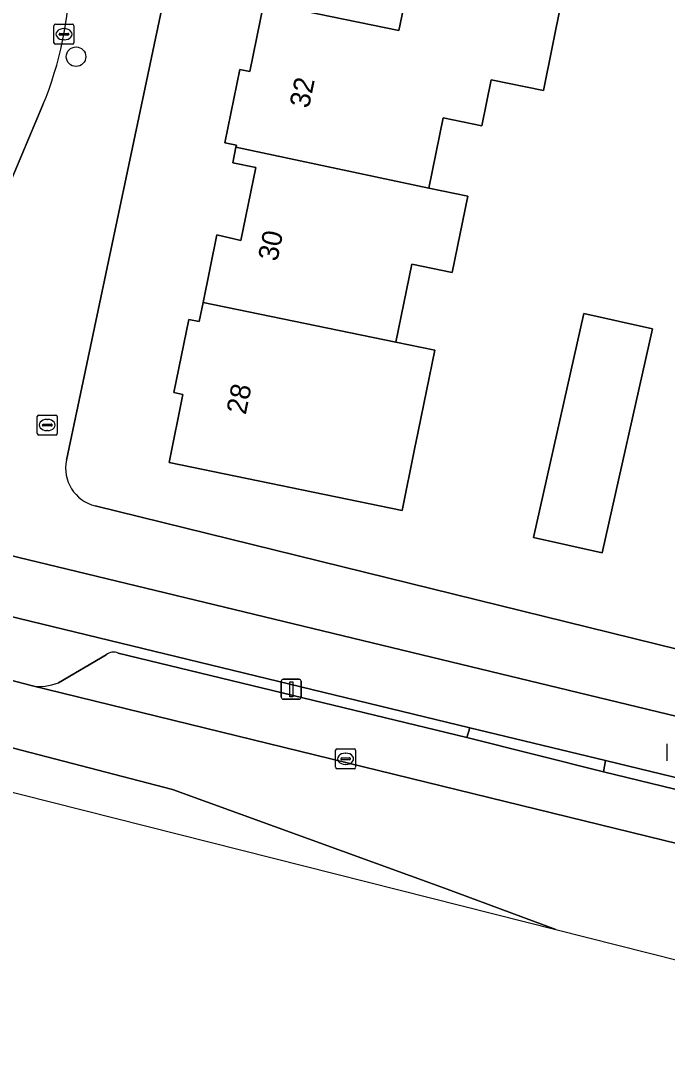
# Model space of a CAD drawing. Extents: x 160030 to 160839, y 385325 to 386450.
# Drawn here: x 160600.8 to 160633.1, y 385346.9 to 385399.1 of the extents above; entities that cross this region are included whole.
import ezdxf

# ---------------------------------------------------------------- set-up
doc = ezdxf.new("R2010")
doc.units = 0
for name, color, linetype in [('IMGEO_Berm_groen', 7, 'Continuous'), ('IMGEO_Berm_open', 7, 'Continuous'), ('IMGEO_Boom', 7, 'Continuous'), ('IMGEO_Brandkraan', 7, 'Continuous'), ('IMGEO_Erf', 7, 'Continuous'), ('IMGEO_Fietspad_gesloten', 7, 'Continuous'), ('IMGEO_Kolk', 7, 'Continuous'), ('IMGEO_Lichtmast', 7, 'Continuous'), ('IMGEO_Pand', 7, 'Continuous'), ('IMGEO_Pand_nummerreeks', 7, 'Continuous'), ('IMGEO_Parkeervlak_open', 7, 'Continuous'), ('IMGEO_Rijbaan_lokaal_gesloten', 7, 'Continuous'), ('IMGEO_Rioolput', 7, 'Continuous'), ('IMGEO_Voetpad_open', 7, 'Continuous')]:
    doc.layers.add(name, color=color, linetype=linetype)

msp = doc.modelspace()

# ---------------------------------------------------------------- linework, layer by layer
at = {"layer": 'IMGEO_Berm_groen'}
for points in [[(160589.829, 385363.446), (160589.708, 385363.209), (160589.689, 385363.171), (160627.54, 385353.61)], [(160627.54, 385353.61), (160625.34, 385354.429), (160621.979, 385355.681), (160608.349, 385360.608), (160598.713, 385363.114)]]:
    msp.add_lwpolyline(points, dxfattribs=at)
at = {"layer": 'IMGEO_Berm_open'}
for points in [[(160605.639, 385367.435), (160623.098, 385363.21), (160623.238, 385363.704), (160595.58, 385370.409), (160595.043, 385370.188)], [(160602.642, 385365.956), (160605.03, 385367.352)], [(160599.163, 385366.36), (160601.289, 385365.814)], [(160659.2, 385354.983), (160630.031, 385362.057), (160629.931, 385361.491), (160651.296, 385356.305)]]:
    msp.add_lwpolyline(points, dxfattribs=at)
for centre, radius, start, end in [((160605.404, 385366.88), 0.602, 67.086, 128.436), ((160601.731, 385368.123), 2.351, 259.1742, 292.8086)]:
    msp.add_arc(centre, radius, start, end, dxfattribs=at)
at = {"layer": 'IMGEO_Boom'}
msp.add_circle((160603.528, 385397.283), 0.489, dxfattribs=at)
at = {"layer": 'IMGEO_Brandkraan'}
for p, q in [((160601.584, 385378.425), (160601.584, 385379.277)), ((160601.659, 385379.351), (160602.511, 385379.351)), ((160602.072, 385379.131), (160602.097, 385379.131)), ((160602.585, 385379.277), (160602.585, 385378.425)), ((160601.843, 385378.845), (160601.843, 385378.857)), ((160602.281, 385378.808), (160601.883, 385378.808)), ((160601.886, 385378.894), (160602.284, 385378.894)), ((160602.095, 385378.571), (160602.07, 385378.571)), ((160602.327, 385378.857), (160602.327, 385378.845)), ((160602.511, 385378.351), (160601.659, 385378.351))]:
    msp.add_line(p, q, dxfattribs=at)
for points in [[(160601.584, 385378.425), (160601.584, 385379.277)], [(160601.659, 385379.351), (160602.511, 385379.351)], [(160602.585, 385379.277), (160602.585, 385378.425)], [(160602.511, 385378.351), (160601.659, 385378.351)]]:
    msp.add_lwpolyline(points, dxfattribs=at)
for centre, radius, start, end in [((160601.661, 385379.275), 0.0765, 91.552, 178.448), ((160601.661, 385379.275), 0.0765, 91.552, 178.448), ((160602.509, 385379.275), 0.0765, 1.552, 88.448), ((160602.509, 385379.275), 0.0765, 1.552, 88.448), ((160601.883, 385378.854), 0.0403, 85.8775, 175.7526), ((160601.88, 385378.844), 0.0366, 178.938, 274.7102), ((160602.284, 385378.851), 0.043, 264.8664, 352.4533), ((160602.288, 385378.856), 0.0386, 1.7309, 96.639), ((160601.661, 385378.427), 0.0765, 181.552, 268.448), ((160601.661, 385378.427), 0.0765, 181.552, 268.448), ((160602.509, 385378.427), 0.0765, 271.552, 358.448), ((160602.509, 385378.427), 0.0765, 271.552, 358.448)]:
    msp.add_arc(centre, radius, start, end, dxfattribs=at)
for centre, major_axis, ratio, start_param, end_param in [((160602.071, 385378.851), (-0.387, 0.002), 0.722429, 4.712389, 7.853982), ((160602.096, 385378.851), (-0.39, 0.002), 0.717154, 1.570796, 4.712389)]:
    msp.add_ellipse(centre, major_axis=major_axis, ratio=ratio, start_param=start_param, end_param=end_param, dxfattribs=at)
at = {"layer": 'IMGEO_Erf'}
for points in [[(160608.712, 385403.89), (160603.051, 385377.093)], [(160627.821, 385399.971), (160626.923, 385395.587), (160624.304, 385396.124), (160623.835, 385393.829), (160621.914, 385394.222), (160621.192, 385390.697), (160623.135, 385390.299), (160622.353, 385386.48), (160620.334, 385386.894), (160619.536, 385382.998), (160621.492, 385382.597), (160620.657, 385378.521), (160620.476, 385377.635), (160619.85, 385374.58), (160608.181, 385376.97), (160608.88, 385380.381), (160608.422, 385380.475), (160609.172, 385384.139), (160609.69, 385384.033), (160609.884, 385384.977), (160610.582, 385388.37), (160611.78, 385388.084), (160612.527, 385391.733), (160611.37, 385391.97), (160611.529, 385392.748), (160611.552, 385392.861), (160610.971, 385392.98), (160611.72, 385396.638), (160612.226, 385396.534), (160612.931, 385399.978), (160619.691, 385398.593), (160620.298, 385401.558)], [(160604.484, 385374.806), (160633.69, 385367.617), (160634.107, 385369.703), (160634.186, 385370.064), (160633.885, 385370.129), (160634.947, 385375.015), (160639.764, 385397.18), (160640.008, 385397.127), (160640.084, 385397.476), (160661.597, 385392.801), (160662.047, 385394.849), (160673.201, 385392.401)]]:
    msp.add_lwpolyline(points, dxfattribs=at)
msp.add_lwpolyline([(160632.386, 385383.662), (160629.864, 385372.447), (160626.426, 385373.22), (160628.948, 385384.436)], close=True, dxfattribs=at)
msp.add_arc((160604.946, 385376.688), 1.938, 167.9388, 256.2025, dxfattribs=at)
at = {"layer": 'IMGEO_Fietspad_gesloten'}
for points in [[(160668.42, 385355.819), (160665.613, 385356.547), (160598.642, 385372.71)], [(160593.125, 385371.277), (160595.58, 385370.409), (160623.238, 385363.704), (160630.031, 385362.057), (160659.2, 385354.983), (160662.089, 385354.261), (160665.156, 385353.479)]]:
    msp.add_lwpolyline(points, dxfattribs=at)
at = {"layer": 'IMGEO_Kolk'}
for p, q in [((160602.498, 385398.907), (160603.35, 385398.907)), ((160602.423, 385397.981), (160602.423, 385398.833)), ((160602.682, 385398.401), (160602.682, 385398.413)), ((160603.12, 385398.364), (160602.722, 385398.364)), ((160602.725, 385398.45), (160603.123, 385398.45)), ((160602.911, 385398.687), (160602.936, 385398.687)), ((160603.166, 385398.413), (160603.166, 385398.401)), ((160603.424, 385398.833), (160603.424, 385397.981)), ((160603.35, 385397.907), (160602.498, 385397.907)), ((160602.934, 385398.127), (160602.909, 385398.127)), ((160616.523, 385361.721), (160616.523, 385362.573)), ((160616.598, 385362.647), (160617.45, 385362.647)), ((160617.011, 385362.427), (160617.036, 385362.427)), ((160617.524, 385362.573), (160617.524, 385361.721)), ((160616.782, 385362.141), (160616.782, 385362.153)), ((160617.22, 385362.104), (160616.822, 385362.104)), ((160616.825, 385362.19), (160617.223, 385362.19)), ((160617.034, 385361.867), (160617.009, 385361.867)), ((160617.266, 385362.153), (160617.266, 385362.141)), ((160617.45, 385361.647), (160616.598, 385361.647))]:
    msp.add_line(p, q, dxfattribs=at)
for points in [[(160602.498, 385398.907), (160603.35, 385398.907)], [(160602.423, 385397.981), (160602.423, 385398.833)], [(160603.424, 385398.833), (160603.424, 385397.981)], [(160603.35, 385397.907), (160602.498, 385397.907)], [(160616.523, 385361.721), (160616.523, 385362.573)], [(160616.598, 385362.647), (160617.45, 385362.647)], [(160617.524, 385362.573), (160617.524, 385361.721)], [(160617.45, 385361.647), (160616.598, 385361.647)]]:
    msp.add_lwpolyline(points, dxfattribs=at)
for centre, radius, start, end in [((160602.5, 385398.831), 0.0765, 91.552, 178.448), ((160602.5, 385398.831), 0.0765, 91.552, 178.448), ((160603.348, 385398.831), 0.0765, 1.552, 88.448), ((160603.348, 385398.831), 0.0765, 1.552, 88.448), ((160602.722, 385398.41), 0.0403, 85.8775, 175.7526), ((160602.719, 385398.4), 0.0366, 178.938, 274.7102), ((160603.123, 385398.407), 0.043, 264.8664, 352.4533), ((160603.127, 385398.412), 0.0386, 1.7309, 96.639), ((160602.5, 385397.983), 0.0765, 181.552, 268.448), ((160602.5, 385397.983), 0.0765, 181.552, 268.448), ((160603.348, 385397.983), 0.0765, 271.552, 358.448), ((160603.348, 385397.983), 0.0765, 271.552, 358.448), ((160616.6, 385362.571), 0.0765, 91.552, 178.448), ((160616.6, 385362.571), 0.0765, 91.552, 178.448), ((160617.448, 385362.571), 0.0765, 1.552, 88.448), ((160617.448, 385362.571), 0.0765, 1.552, 88.448), ((160616.822, 385362.15), 0.0403, 85.8775, 175.7526), ((160616.819, 385362.14), 0.0366, 178.938, 274.7102), ((160617.223, 385362.147), 0.043, 264.8664, 352.4533), ((160617.227, 385362.152), 0.0386, 1.7309, 96.639), ((160616.6, 385361.723), 0.0765, 181.552, 268.448), ((160616.6, 385361.723), 0.0765, 181.552, 268.448), ((160617.448, 385361.723), 0.0765, 271.552, 358.448), ((160617.448, 385361.723), 0.0765, 271.552, 358.448)]:
    msp.add_arc(centre, radius, start, end, dxfattribs=at)
for centre, major_axis, ratio, start_param, end_param in [((160602.91, 385398.407), (-0.387, 0.002), 0.722429, 4.712389, 7.853982), ((160602.935, 385398.407), (-0.39, 0.002), 0.717154, 1.570796, 4.712389), ((160617.01, 385362.147), (-0.387, 0.002), 0.722429, 4.712389, 7.853982), ((160617.035, 385362.147), (-0.39, 0.002), 0.717154, 1.570796, 4.712389)]:
    msp.add_ellipse(centre, major_axis=major_axis, ratio=ratio, start_param=start_param, end_param=end_param, dxfattribs=at)
at = {"layer": 'IMGEO_Lichtmast'}
for p, q in [((160613.804, 385365.23), (160613.804, 385366.03)), ((160613.804, 385366.03), (160613.804, 385365.23)), ((160613.904, 385366.13), (160614.694, 385366.13)), ((160614.694, 385366.13), (160613.904, 385366.13)), ((160614.794, 385366.03), (160614.794, 385365.23)), ((160614.794, 385365.23), (160614.794, 385366.03)), ((160614.694, 385365.13), (160613.904, 385365.13)), ((160613.904, 385365.13), (160614.694, 385365.13))]:
    msp.add_line(p, q, dxfattribs=at)
msp.add_lwpolyline([(160614.224, 385366.005), (160614.374, 385366.005), (160614.374, 385365.255), (160614.224, 385365.255), (160614.224, 385366.005)], dxfattribs=at)
for centre, start, end in [((160613.904, 385366.03), 90, 180), ((160613.904, 385366.03), 90, 180), ((160614.694, 385366.03), 0, 90), ((160614.694, 385366.03), 360, 90), ((160613.904, 385365.23), 180, 270), ((160613.904, 385365.23), 180, 270), ((160614.694, 385365.23), 270, 0), ((160614.694, 385365.23), 270, 0)]:
    msp.add_arc(centre, 0.1, start, end, dxfattribs=at)
at = {"layer": 'IMGEO_Pand'}
for points in [[(160620.298, 385401.558), (160619.691, 385398.593), (160612.931, 385399.978), (160612.226, 385396.534), (160611.72, 385396.638), (160610.971, 385392.98), (160611.552, 385392.861), (160611.529, 385392.748), (160621.192, 385390.697), (160621.914, 385394.222), (160623.835, 385393.829), (160624.304, 385396.124), (160626.923, 385395.587), (160627.821, 385399.971), (160625.462, 385400.501)], [(160611.529, 385392.748), (160611.37, 385391.97), (160612.527, 385391.733), (160611.78, 385388.084), (160610.582, 385388.37), (160609.884, 385384.977), (160619.536, 385382.998), (160620.334, 385386.894), (160622.353, 385386.48), (160623.135, 385390.299), (160621.192, 385390.697)], [(160619.536, 385382.998), (160609.884, 385384.977), (160609.69, 385384.033), (160609.172, 385384.139), (160608.422, 385380.475), (160608.88, 385380.381), (160608.181, 385376.97), (160619.85, 385374.58), (160620.476, 385377.635), (160620.657, 385378.521), (160621.492, 385382.597)], [(160629.864, 385372.447), (160632.386, 385383.662), (160628.948, 385384.436), (160626.426, 385373.22)]]:
    msp.add_lwpolyline(points, close=True, dxfattribs=at)
at = {"layer": 'IMGEO_Parkeervlak_open'}
for points in [[(160605.03, 385367.352), (160602.642, 385365.956)], [(160651.296, 385356.305), (160629.931, 385361.491), (160623.098, 385363.21), (160605.639, 385367.435)], [(160601.289, 385365.814), (160654.267, 385352.851)]]:
    msp.add_lwpolyline(points, dxfattribs=at)
for centre, radius, start, end in [((160605.404, 385366.88), 0.602, 67.086, 128.436), ((160601.731, 385368.123), 2.351, 259.1742, 292.8086)]:
    msp.add_arc(centre, radius, start, end, dxfattribs=at)
at = {"layer": 'IMGEO_Rijbaan_lokaal_gesloten'}
for points in [[(160654.033, 385346.918), (160657.251, 385352.125), (160654.267, 385352.851), (160601.289, 385365.814), (160599.163, 385366.36)], [(160598.713, 385363.114), (160608.349, 385360.608), (160621.979, 385355.681), (160625.34, 385354.429), (160627.54, 385353.61), (160654.033, 385346.918)]]:
    msp.add_lwpolyline(points, dxfattribs=at)
at = {"layer": 'IMGEO_Rioolput'}
msp.add_line((160633.119, 385362.047), (160633.119, 385362.899), dxfattribs=at)
msp.add_lwpolyline([(160633.119, 385362.047), (160633.119, 385362.899)], dxfattribs=at)
at = {"layer": 'IMGEO_Voetpad_open'}
for points in [[(160603.051, 385377.093), (160608.712, 385403.89), (160609.458, 385407.42), (160579.209, 385435.998)], [(160601.869, 385394.874), (160598.689, 385387.36), (160597.619, 385384.944), (160595.493, 385379.966)], [(160595.493, 385379.966), (160597.619, 385384.944), (160598.689, 385387.36), (160601.869, 385394.874)], [(160670.189, 385358.163), (160670.266, 385358.321), (160660.235, 385361.55), (160633.69, 385367.617), (160604.484, 385374.806)], [(160597.917, 385372.977), (160598.642, 385372.71), (160665.613, 385356.547)]]:
    msp.add_lwpolyline(points, dxfattribs=at)
msp.add_lwpolyline([(160629.931, 385361.491), (160630.031, 385362.057), (160623.238, 385363.704), (160623.098, 385363.21)], close=True, dxfattribs=at)
for centre, radius, start, end in [((160585.753, 385401.602), 17.464, 337.3398, 359.3459), ((160585.753, 385401.602), 17.464, 337.3398, 359.3459), ((160604.946, 385376.688), 1.938, 167.9388, 256.2025)]:
    msp.add_arc(centre, radius, start, end, dxfattribs=at)

# ---------------------------------------------------------------- texts
at = {"layer": 'IMGEO_Pand_nummerreeks'}
for s, rotation, p in [('32', 78.3352, (160615.183, 385394.668)), ('30', 78.3352, (160613.602, 385387.005)), ('28', 78.3348, (160612.019, 385379.335))]:
    msp.add_text(s, height=1, rotation=rotation, dxfattribs=at).set_placement(p)

doc.saveas('drawing.dxf')
